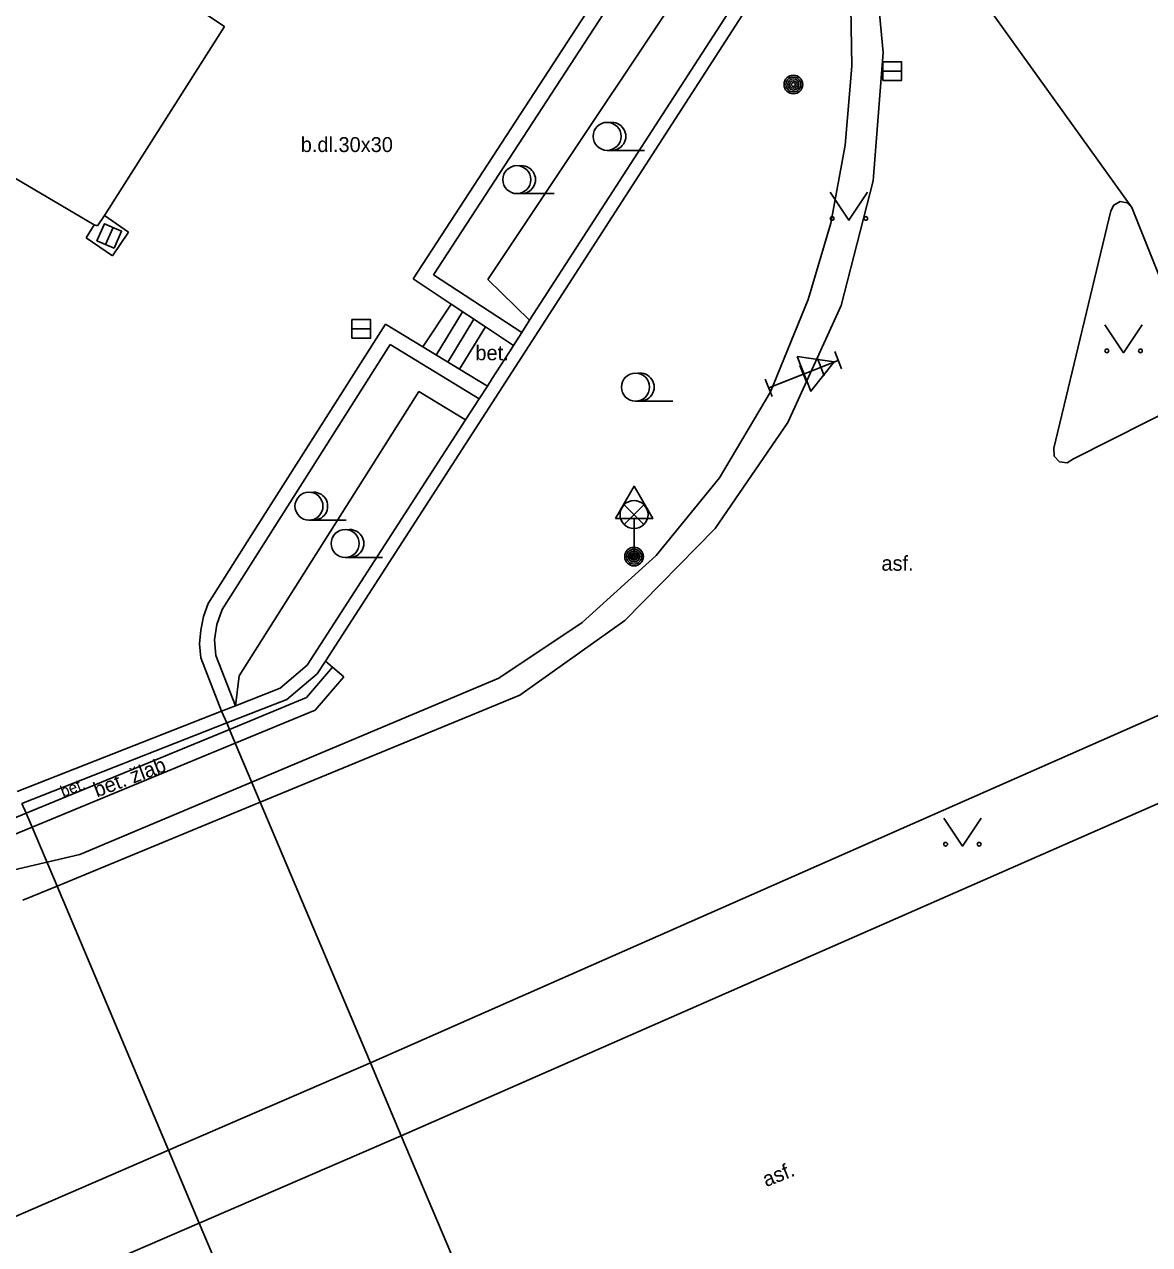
# Model space of a CAD drawing. Extents: x -596229 to -595156, y -1161237 to -1159376.
# Drawn here: x -595580.21 to -595550.05, y -1160287.05 to -1160254.35 of the extents above; entities that cross this region are included whole.
import ezdxf

# ---------------------------------------------------------------- set-up
doc = ezdxf.new("R2010")
doc.units = 0
for name, color, linetype in [('Level 25', 7, 'Continuous'), ('Level 27', 7, 'Continuous'), ('Level 33', 7, 'Continuous'), ('Level 34', 7, 'Continuous'), ('Level 36', 7, 'Continuous'), ('Specificka linie pasportu komunikaci', 7, 'Continuous'), ('TM - chodniky - NP', 7, 'Continuous'), ('TM - komunikace - VP', 7, 'Continuous'), ('TM - podezdivka plotu - VN', 7, 'Continuous'), ('TM - podezdivka plotu - VP', 7, 'Continuous'), ('TM - popis povrchu', 7, 'Continuous'), ('TM - poznamka', 7, 'Continuous'), ('TM - rozhrani mezi zpev. plochami mezi sebou - VP', 7, 'Continuous'), ('TM - rozhrani ploch obecne - VP', 7, 'Continuous'), ('TM - schody - VP', 7, 'Continuous'), ('TM - svodidlo jednostranne - VP', 7, 'Continuous'), ('TM - vstup do budovy - nerozlisene', 7, 'Continuous'), ('TM - zed operna - VP', 7, 'Continuous')]:
    doc.layers.add(name, color=color, linetype=linetype)

msp = doc.modelspace()

# ---------------------------------------------------------------- linework, layer by layer
at = {"layer": 'Level 25'}
for centre, radius in [((-595559.6, -1160255.96), 0.25), ((-595559.6, -1160255.96), 0.2), ((-595559.6, -1160255.96), 0.15), ((-595559.6, -1160255.96), 0.1), ((-595559.6, -1160255.96), 0.05), ((-595563.87, -1160268.61), 0.25), ((-595563.87, -1160268.61), 0.2), ((-595563.87, -1160268.61), 0.15), ((-595563.87, -1160268.61), 0.1), ((-595563.87, -1160268.61), 0.05)]:
    msp.add_circle(centre, radius, dxfattribs=at)
at = {"layer": 'Level 27'}
for p, q in [((-595557.2, -1160255.6), (-595556.7, -1160255.6)), ((-595578.032, -1160260.248), (-595577.828, -1160259.792)), ((-595571.43, -1160262.51), (-595570.93, -1160262.51))]:
    msp.add_line(p, q, dxfattribs=at)
for points in [[(-595557.2, -1160255.85), (-595556.7, -1160255.85), (-595556.7, -1160255.35), (-595557.2, -1160255.35)], [(-595577.804, -1160260.35), (-595577.6, -1160259.894), (-595578.056, -1160259.69), (-595578.26, -1160260.146)], [(-595571.43, -1160262.76), (-595570.93, -1160262.76), (-595570.93, -1160262.26), (-595571.43, -1160262.26)]]:
    msp.add_lwpolyline(points, close=True, dxfattribs=at)
at = {"layer": 'Level 33'}
for p, q in [((-595560.26, -1160264.09), (-595558.401, -1160263.352)), ((-595558.958, -1160263.304), (-595558.774, -1160263.769)), ((-595558.493, -1160263.119), (-595558.309, -1160263.584)), ((-595559.423, -1160263.489), (-595559.238, -1160263.953)), ((-595560.352, -1160263.858), (-595560.168, -1160264.322)), ((-595564.135, -1160267.75), (-595563.605, -1160267.22)), ((-595564.135, -1160267.22), (-595563.605, -1160267.75)), ((-595563.87, -1160267.86), (-595563.87, -1160268.61))]:
    msp.add_line(p, q, dxfattribs=at)
for centre, radius in [((-595563.87, -1160267.485), 0.375), ((-595563.87, -1160268.61), 0.2), ((-595563.87, -1160268.61), 0.145), ((-595563.87, -1160268.61), 0.0876)]:
    msp.add_circle(centre, radius, dxfattribs=at)
at = {"layer": 'Level 34'}
for p, q in [((-595559.314, -1160263.714), (-595560.26, -1160264.09)), ((-595560.352, -1160263.858), (-595560.168, -1160264.322)), ((-595563.87, -1160267.592), (-595563.87, -1160268.61)), ((-595564.12, -1160268.61), (-595563.62, -1160268.61))]:
    msp.add_line(p, q, dxfattribs=at)
for points in [[(-595559.498, -1160263.25), (-595559.129, -1160264.179), (-595558.509, -1160263.395)], [(-595564.37, -1160267.592), (-595563.37, -1160267.592), (-595563.87, -1160266.726)]]:
    msp.add_lwpolyline(points, close=True, dxfattribs=at)
at = {"layer": 'Level 36'}
for p, q in [((-595564.59, -1160257.725), (-595563.59, -1160257.725)), ((-595567.01, -1160258.885), (-595566.01, -1160258.885)), ((-595563.83, -1160264.445), (-595562.83, -1160264.445)), ((-595572.58, -1160267.635), (-595571.58, -1160267.635)), ((-595571.61, -1160268.635), (-595570.61, -1160268.635))]:
    msp.add_line(p, q, dxfattribs=at)
for points in [[(-595558.61, -1160258.85), (-595558.11, -1160259.6), (-595557.61, -1160258.85)], [(-595551.25, -1160262.4), (-595550.75, -1160263.15), (-595550.25, -1160262.4)], [(-595555.57, -1160275.62), (-595555.07, -1160276.37), (-595554.57, -1160275.62)]]:
    msp.add_lwpolyline(points, dxfattribs=at)
for centre, radius in [((-595564.59, -1160257.35), 0.375), ((-595567.01, -1160258.51), 0.375), ((-595558.56, -1160259.55), 0.05), ((-595557.661, -1160259.55), 0.05), ((-595551.2, -1160263.1), 0.05), ((-595550.301, -1160263.1), 0.05), ((-595563.83, -1160264.07), 0.375), ((-595572.58, -1160267.26), 0.375), ((-595571.61, -1160268.26), 0.375), ((-595555.52, -1160276.32), 0.05), ((-595554.621, -1160276.32), 0.05)]:
    msp.add_circle(centre, radius, dxfattribs=at)
for centre in [(-595564.465, -1160257.35), (-595566.885, -1160258.51), (-595563.705, -1160264.07), (-595572.455, -1160267.26), (-595571.485, -1160268.26)]:
    msp.add_arc(centre, 0.375, 260.4059, 99.5941, dxfattribs=at)
at = {"layer": 'Specificka linie pasportu komunikaci'}
msp.add_lwpolyline([(-595550.53, -1160259.26), (-595557.61, -1160249.39)], dxfattribs=at)
at = {"layer": 'TM - chodniky - NP'}
for points in [[(-595574.78, -1160273.07), (-595574.92, -1160272.75)], [(-595574.71, -1160273.24), (-595574.78, -1160273.07)], [(-595574.56, -1160273.61), (-595574.71, -1160273.24)], [(-595573.89, -1160275.19), (-595574.56, -1160273.61)], [(-595570.93, -1160282.18), (-595573.89, -1160275.19)], [(-595580.27, -1160275.23), (-595580.16, -1160275.49)], [(-595580.16, -1160275.49), (-595580, -1160275.86)], [(-595580, -1160275.86), (-595579.33, -1160277.44)], [(-595579.33, -1160277.44), (-595576.34, -1160284.52)], [(-595570.11, -1160284.13), (-595570.93, -1160282.18)], [(-595565.87, -1160294.14), (-595570.11, -1160284.13)], [(-595576.34, -1160284.52), (-595575.52, -1160286.47)], [(-595575.52, -1160286.47), (-595571.3, -1160296.44)]]:
    msp.add_lwpolyline(points, dxfattribs=at)
at = {"layer": 'TM - komunikace - VP'}
for points in [[(-595557.52, -1160251.67), (-595557.19, -1160255.1)], [(-595557.19, -1160255.1), (-595557.46, -1160258.54), (-595558.32, -1160261.88)], [(-595551.09, -1160259.35), (-595551.01, -1160259.19), (-595550.84, -1160259.1), (-595550.66, -1160259.13), (-595550.53, -1160259.26)], [(-595551.09, -1160259.35), (-595552.62, -1160265.71)], [(-595550.53, -1160259.26), (-595548.69, -1160263.86)], [(-595558.32, -1160261.88), (-595559.75, -1160265.02)], [(-595552.09, -1160265.99), (-595549.08, -1160264.47)], [(-595559.75, -1160265.02), (-595561.7, -1160267.86)], [(-595552.09, -1160265.99), (-595552.26, -1160266.1), (-595552.47, -1160266.07), (-595552.61, -1160265.92), (-595552.62, -1160265.71)], [(-595561.7, -1160267.86), (-595564.12, -1160270.32)], [(-595564.12, -1160270.32), (-595566.93, -1160272.32)], [(-595566.93, -1160272.32), (-595573.89, -1160275.19)], [(-595548.47, -1160272.27), (-595570.93, -1160282.18)], [(-595570.11, -1160284.13), (-595547.65, -1160274.27)], [(-595573.89, -1160275.19), (-595579.33, -1160277.44)], [(-595579.33, -1160277.44), (-595580.25, -1160277.82)], [(-595570.93, -1160282.18), (-595576.34, -1160284.52)], [(-595575.52, -1160286.47), (-595570.11, -1160284.13)], [(-595576.34, -1160284.52), (-595596.83, -1160293.4)], [(-595596.03, -1160295.33), (-595575.52, -1160286.47)]]:
    msp.add_lwpolyline(points, dxfattribs=at)
at = {"layer": 'TM - podezdivka plotu - VN'}
msp.add_lwpolyline([(-595574.92, -1160272.75), (-595580.4, -1160274.91)], dxfattribs=at)
at = {"layer": 'TM - podezdivka plotu - VP'}
for points in [[(-595560.02, -1160251.98), (-595566.67, -1160262.28)], [(-595565.04, -1160253.87), (-595569.79, -1160261.17)], [(-595569.79, -1160261.17), (-595568.77, -1160261.85)], [(-595568.77, -1160261.85), (-595567.85, -1160262.45)], [(-595570.53, -1160262.38), (-595574.07, -1160267.95)], [(-595569.53, -1160262.99), (-595570.53, -1160262.38)], [(-595566.67, -1160262.28), (-595566.88, -1160262.61)], [(-595567.85, -1160262.45), (-595567.1, -1160262.95)], [(-595566.88, -1160262.61), (-595567.1, -1160262.95)], [(-595568.55, -1160263.59), (-595569.53, -1160262.99)], [(-595567.1, -1160262.95), (-595567.21, -1160263.12)], [(-595567.8, -1160264.04), (-595568.55, -1160263.59)], [(-595567.8, -1160264.04), (-595568.02, -1160264.38)], [(-595567.67, -1160263.84), (-595567.8, -1160264.04)], [(-595568.02, -1160264.38), (-595568.39, -1160264.95)], [(-595568.39, -1160264.95), (-595572.63, -1160271.52)], [(-595574.07, -1160267.95), (-595575.28, -1160269.87)], [(-595575.51, -1160270.95), (-595575.48, -1160270.58), (-595575.41, -1160270.22), (-595575.28, -1160269.87)], [(-595575.51, -1160270.95), (-595575.48, -1160271.32)], [(-595575.48, -1160271.32), (-595574.92, -1160272.75)], [(-595572.63, -1160271.52), (-595573.35, -1160272.14)], [(-595573.35, -1160272.14), (-595574.55, -1160272.61)], [(-595574.55, -1160272.61), (-595574.92, -1160272.75)], [(-595580.27, -1160275.23), (-595574.78, -1160273.07)]]:
    msp.add_lwpolyline(points, dxfattribs=at)
at = {"layer": 'TM - rozhrani mezi zpev. plochami mezi sebou - VP'}
for points in [[(-595574.84, -1160254.41), (-595577.9, -1160252.37)], [(-595578.06, -1160259.47), (-595574.84, -1160254.41)], [(-595581.18, -1160258.05), (-595578.34, -1160259.72)], [(-595578.25, -1160259.75), (-595578.06, -1160259.47)], [(-595577.42, -1160259.92), (-595578.06, -1160259.47)], [(-595578.55, -1160260.07), (-595578.34, -1160259.72)], [(-595578.34, -1160259.72), (-595578.25, -1160259.75)], [(-595578.55, -1160260.07), (-595577.84, -1160260.55)], [(-595577.84, -1160260.55), (-595577.42, -1160259.92)]]:
    msp.add_lwpolyline(points, dxfattribs=at)
at = {"layer": 'TM - rozhrani ploch obecne - VP'}
for points in [[(-595569.53, -1160262.99), (-595568.77, -1160261.85)], [(-595567.85, -1160262.45), (-595568.55, -1160263.59)], [(-595571.95, -1160271.57), (-595572.65, -1160272.39)], [(-595571.95, -1160271.57), (-595572.14, -1160271.41)], [(-595571.65, -1160271.83), (-595571.95, -1160271.57)], [(-595571.65, -1160271.83), (-595572.41, -1160272.73)], [(-595572.65, -1160272.39), (-595574.71, -1160273.24)], [(-595572.41, -1160272.73), (-595574.56, -1160273.61)], [(-595574.71, -1160273.24), (-595580.16, -1160275.49)], [(-595574.56, -1160273.61), (-595580, -1160275.86)], [(-595580.16, -1160275.49), (-595583.55, -1160276.89)], [(-595580, -1160275.86), (-595583.38, -1160277.25)]]:
    msp.add_lwpolyline(points, dxfattribs=at)
at = {"layer": 'TM - schody - VP'}
for points in [[(-595568.47, -1160262.05), (-595569.17, -1160263.21)], [(-595568.16, -1160262.25), (-595568.86, -1160263.4)]]:
    msp.add_lwpolyline(points, dxfattribs=at)
at = {"layer": 'TM - svodidlo jednostranne - VP'}
for points in [[(-595558.07, -1160253.35), (-595558.03, -1160255.47), (-595558.21, -1160257.59)], [(-595558.21, -1160257.59), (-595558.6, -1160259.68), (-595559.2, -1160261.72)], [(-595560.21, -1160264.2), (-595559.2, -1160261.72)], [(-595560.21, -1160264.2), (-595561.58, -1160266.5), (-595563.28, -1160268.58), (-595565.26, -1160270.38), (-595567.49, -1160271.87)], [(-595578.72, -1160276.59), (-595567.49, -1160271.87)], [(-595580.63, -1160277.04), (-595578.72, -1160276.59)]]:
    msp.add_lwpolyline(points, dxfattribs=at)
at = {"layer": 'TM - vstup do budovy - nerozlisene'}
msp.add_lwpolyline([(-595567.67, -1160263.84), (-595567.21, -1160263.12)], dxfattribs=at)
at = {"layer": 'TM - zed operna - VP'}
for points in [[(-595561.08, -1160251.12), (-595567.79, -1160261.19)], [(-595572.14, -1160271.41), (-595559.63, -1160252.02)], [(-595569.24, -1160261.06), (-595564.69, -1160254.07)], [(-595566.88, -1160262.61), (-595569.24, -1160261.06)], [(-595567.79, -1160261.19), (-595566.67, -1160262.28)], [(-595573.73, -1160268.17), (-595570.4, -1160262.93)], [(-595570.4, -1160262.93), (-595568.02, -1160264.38)], [(-595569.64, -1160264.19), (-595574.45, -1160271.81)], [(-595568.39, -1160264.95), (-595569.64, -1160264.19)], [(-595574.91, -1160270.03), (-595573.73, -1160268.17)], [(-595575.08, -1160271.26), (-595575.11, -1160270.84), (-595575.05, -1160270.43), (-595574.91, -1160270.03)], [(-595574.55, -1160272.61), (-595575.08, -1160271.26)], [(-595572.36, -1160271.75), (-595572.14, -1160271.41)], [(-595574.45, -1160271.81), (-595574.55, -1160272.61)], [(-595573.17, -1160272.44), (-595572.36, -1160271.75)], [(-595574.78, -1160273.07), (-595573.17, -1160272.44)]]:
    msp.add_lwpolyline(points, dxfattribs=at)

# ---------------------------------------------------------------- texts
at = {"layer": 'TM - popis povrchu'}
for s, p in [('b.dl.30x30', (-595572.8, -1160257.77)), ('bet.', (-595568.12, -1160263.35)), ('asf.', (-595557.24, -1160268.99))]:
    msp.add_text(s, height=0.4, dxfattribs=at).set_placement(p)
for s, height, rotation, p in [('bet.', 0.3, 21, (-595579.17, -1160275.06)), ('asf.', 0.4, 21.6232, (-595560.33, -1160285.51))]:
    msp.add_text(s, height=height, rotation=rotation, dxfattribs=at).set_placement(p)
at = {"layer": 'TM - poznamka'}
msp.add_text('bet. žlab', height=0.4, rotation=21, dxfattribs=at).set_placement((-595578.26, -1160275.07))

doc.saveas('drawing.dxf')
